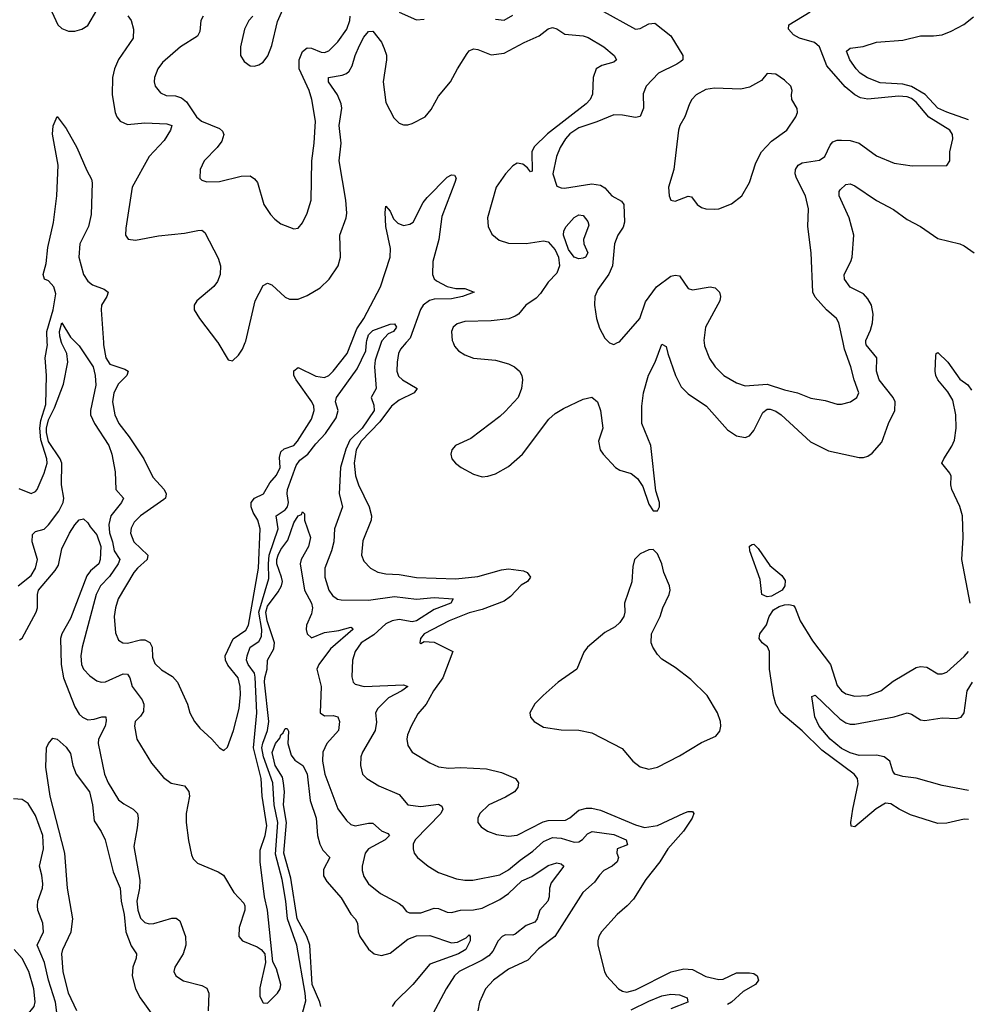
# Model space of a CAD drawing. Header units: inches. Extents: x 1694797 to 1849917, y 907313 to 1017959.
# Tile 524 of 656: x 1765118 to 1769449, y 1006980 to 1011474. Entities that reach past the tile are written whole.
import ezdxf

# ---------------------------------------------------------------- set-up
doc = ezdxf.new("R2010")
doc.units = ezdxf.units.IN
doc.header["$MEASUREMENT"] = 0
doc.layers.add('B7060', color=7, linetype='Continuous')
doc.layers.add('B7061', color=7, linetype='Continuous')

msp = doc.modelspace()

# ---------------------------------------------------------------- linework, layer by layer
at = {"layer": 'B7060', "color": 5}
for points, elevation in [([(1765111.8, 1008890), (1765170, 1008937), (1765190.7, 1008970), (1765199.1, 1009010), (1765175.6, 1009090), (1765176.6, 1009123.4), (1765190, 1009138), (1765230, 1009147.8), (1765250, 1009168.5), (1765297.6, 1009230), (1765317.1, 1009270), (1765319.2, 1009290), (1765309, 1009350), (1765310.2, 1009450), (1765302.5, 1009470), (1765250, 1009547.8), (1765240, 1009590), (1765239.9, 1009610), (1765250, 1009647.1), (1765277.4, 1009702.6), (1765318.6, 1009810), (1765338.2, 1009910), (1765333.1, 1009950), (1765310, 1009996.3), (1765309.1, 1010000)], 660), ([(1765113.6, 1009333.6), (1765170, 1009310.6), (1765190, 1009320.5), (1765198.4, 1009330), (1765230, 1009404.4), (1765243.1, 1009450), (1765242.7, 1009470), (1765215.4, 1009555.4), (1765210, 1009610), (1765215.3, 1009644.7), (1765237.3, 1009717.3), (1765240.6, 1009850), (1765234.5, 1009930), (1765244.7, 1009990), (1765244.1, 1010000)], 680), ([(1765374.2, 1010000), (1765390, 1009984.4), (1765453.3, 1009890), (1765463, 1009850), (1765466.3, 1009806.3), (1765441.5, 1009690), (1765442.1, 1009670), (1765459.1, 1009630), (1765524.5, 1009530), (1765538.2, 1009490), (1765553.6, 1009410), (1765556.9, 1009330), (1765592.3, 1009290), (1765583.2, 1009270), (1765533.9, 1009210), (1765524.4, 1009170), (1765528.1, 1009131.9), (1765542.1, 1009090), (1765548.9, 1009048.9), (1765575.3, 1009010), (1765567.3, 1008990), (1765527.7, 1008932.3), (1765487.3, 1008890), (1765467.2, 1008850), (1765403.5, 1008610), (1765397.3, 1008570), (1765399.8, 1008530), (1765410, 1008508.9), (1765438.7, 1008478.7), (1765470, 1008456.5), (1765490, 1008450.2), (1765510, 1008451.8), (1765590, 1008487.5), (1765610, 1008486.7), (1765620.5, 1008470), (1765631.7, 1008430), (1765676.6, 1008370), (1765684.4, 1008350), (1765683.5, 1008316.5), (1765670, 1008294.2), (1765644.9, 1008270), (1765641.8, 1008250), (1765652.6, 1008190), (1765720, 1008080), (1765775.2, 1008015.2), (1765809.2, 1007989.2), (1765870, 1007976.2), (1765890, 1007950.4), (1765893.7, 1007930), (1765877.5, 1007850), (1765878.8, 1007810), (1765888.2, 1007728.2), (1765902, 1007662), (1765910, 1007644), (1765930, 1007623.8), (1766024.3, 1007584.3), (1766049.2, 1007569.2), (1766095.8, 1007490), (1766140.8, 1007440.8), (1766145.7, 1007430), (1766146, 1007410), (1766119.5, 1007330), (1766119.3, 1007290), (1766134.8, 1007270), (1766202.4, 1007242.4), (1766221, 1007230), (1766238, 1007210), (1766240.7, 1007170), (1766215.2, 1007055.2), (1766215.2, 1007015.2), (1766230, 1006986.8), (1766250, 1006984.9), (1766294.7, 1007030), (1766307.8, 1007050), (1766310.8, 1007070), (1766290, 1007141.2), (1766273.3, 1007173.3), (1766249.8, 1007410), (1766236.4, 1007470), (1766215.6, 1007630), (1766216.7, 1007683.3), (1766239.5, 1007750), (1766245.8, 1007794.3), (1766225.4, 1007930), (1766219.8, 1008010), (1766185.4, 1008150), (1766201.5, 1008310), (1766192.5, 1008472.5), (1766190, 1008490.6), (1766161.3, 1008530), (1766153.2, 1008550), (1766156.3, 1008570), (1766169.9, 1008610), (1766210, 1008635.1), (1766222, 1008658), (1766223, 1008690), (1766209.8, 1008770), (1766256.3, 1008923.7), (1766253.5, 1008990), (1766257.2, 1009030), (1766297.8, 1009150), (1766289.2, 1009210), (1766330, 1009236.1), (1766341.2, 1009250), (1766345.4, 1009270), (1766338.6, 1009310), (1766340.2, 1009330), (1766380.3, 1009439.7), (1766397.1, 1009462.9), (1766433.2, 1009490), (1766470, 1009538.3), (1766514.8, 1009585.2), (1766563.2, 1009656.8), (1766572.8, 1009690), (1766560.5, 1009730), (1766564.5, 1009750), (1766659.2, 1009880.8), (1766698.2, 1009961.8), (1766701.4, 1010000)], 660), ([(1765500.3, 1010000), (1765501, 1009990), (1765511.4, 1009930), (1765530, 1009900.9), (1765598.9, 1009878.9), (1765613, 1009870), (1765607.6, 1009850), (1765568.9, 1009811.1), (1765547.8, 1009770), (1765542.6, 1009730), (1765552.5, 1009670), (1765571, 1009630), (1765617.7, 1009570), (1765684.3, 1009470), (1765725.9, 1009385.9), (1765778.3, 1009330), (1765787.2, 1009310), (1765783.2, 1009290), (1765776.8, 1009283.2), (1765670, 1009209.8), (1765640.4, 1009179.6), (1765626.5, 1009153.5), (1765624.1, 1009130), (1765639.5, 1009090), (1765703.7, 1009030), (1765699.8, 1009010), (1765655.3, 1008970), (1765639.5, 1008950), (1765567.6, 1008830), (1765555.3, 1008790), (1765550.1, 1008750.1), (1765555.3, 1008675.3), (1765570, 1008642), (1765589.4, 1008629.4), (1765610, 1008628.7), (1765670, 1008643.5), (1765690, 1008643.5), (1765711.7, 1008631.7), (1765723.5, 1008610), (1765724.4, 1008564.4), (1765734.9, 1008534.9), (1765766.1, 1008506.1), (1765815.4, 1008475.4), (1765838.5, 1008450), (1765884.9, 1008350), (1765894.9, 1008310), (1765916.5, 1008270), (1765940.4, 1008240.4), (1765995.8, 1008190), (1766030, 1008150.7), (1766050, 1008138), (1766066.3, 1008153.7), (1766095, 1008230), (1766119.9, 1008330), (1766126.4, 1008393.6), (1766125.4, 1008430), (1766115, 1008470), (1766067.7, 1008527.7), (1766057.3, 1008550), (1766056.3, 1008570), (1766092.8, 1008647.2), (1766150, 1008687.2), (1766162.9, 1008710), (1766207.7, 1008970), (1766215.3, 1009150), (1766204.9, 1009190), (1766184, 1009224), (1766174.3, 1009250), (1766174.5, 1009270), (1766190.7, 1009289.3), (1766231.5, 1009310), (1766260.4, 1009359.6), (1766290, 1009394.4), (1766307.3, 1009430), (1766304.6, 1009475.4), (1766310, 1009500.7), (1766325.2, 1009514.8), (1766369.5, 1009530.5), (1766386.9, 1009550), (1766449.9, 1009650), (1766462, 1009690), (1766460.4, 1009710), (1766452.5, 1009730), (1766380.9, 1009830), (1766369.9, 1009850), (1766369.1, 1009870.9), (1766390, 1009886), (1766470, 1009847.2), (1766510, 1009841), (1766530, 1009850.2), (1766550, 1009870.2), (1766613.6, 1009950), (1766633.5, 1010000)], 680), ([(1766022, 1010000), (1766070, 1009921), (1766090, 1009916), (1766117.2, 1009942.8), (1766135.6, 1009970), (1766147.6, 1010000)], 720), ([(1766768.7, 1010000), (1766740.9, 1009919.1), (1766738.1, 1009890), (1766746, 1009790), (1766722.3, 1009750), (1766734.9, 1009714.9), (1766735.8, 1009690), (1766680.9, 1009610), (1766625.7, 1009554.3), (1766606.6, 1009513.4), (1766582.8, 1009430), (1766577.4, 1009310), (1766592, 1009250), (1766555, 1009150), (1766552.8, 1009090), (1766542.2, 1009050), (1766510.7, 1008970), (1766510.7, 1008930), (1766530, 1008870.3), (1766545.5, 1008845.5), (1766569.5, 1008829.5), (1766586.4, 1008826.4), (1766710, 1008825.1), (1766830, 1008840.4), (1766930, 1008828.8), (1767010, 1008837.2), (1767097.3, 1008830), (1767085.7, 1008810), (1767010, 1008781.5), (1766930, 1008729.5), (1766910, 1008725.6), (1766850, 1008735.9), (1766818.6, 1008730), (1766790, 1008717), (1766734.3, 1008665.7), (1766677.6, 1008630), (1766649.3, 1008590), (1766638, 1008550), (1766634.5, 1008474.5), (1766640.9, 1008450), (1766650, 1008440.9), (1766690.1, 1008430.1), (1766870, 1008437.8), (1766890.2, 1008430), (1766862.6, 1008410), (1766801.9, 1008378.1), (1766753.2, 1008330), (1766742.9, 1008310), (1766747, 1008267), (1766741.6, 1008230), (1766682.8, 1008130), (1766676.2, 1008110), (1766673.6, 1008070), (1766683.6, 1008030), (1766702.4, 1008010), (1766757.2, 1007977.2), (1766850, 1007938), (1766890.6, 1007890), (1766950, 1007883.3), (1767030, 1007893.8), (1767044.9, 1007884.9), (1767050.2, 1007870), (1767040.5, 1007850), (1766923.2, 1007730), (1766914, 1007710), (1766914, 1007690), (1766918.9, 1007670), (1766933.7, 1007650), (1766982.4, 1007610), (1767030, 1007582), (1767112.5, 1007552.5), (1767150, 1007545.8), (1767186.8, 1007546.8), (1767310, 1007570.1), (1767350, 1007593.2), (1767402.3, 1007637.7), (1767461.4, 1007678.6), (1767510, 1007723.3), (1767550, 1007741.8), (1767590, 1007738.4), (1767650, 1007719.8), (1767670, 1007721.1), (1767687.6, 1007732.4), (1767710, 1007757.2), (1767731.5, 1007768.5), (1767830, 1007755.1), (1767886.5, 1007730), (1767892.6, 1007707.4), (1767846, 1007690), (1767844.7, 1007670), (1767852.2, 1007650), (1767846.4, 1007630), (1767823.2, 1007610), (1767784.6, 1007590), (1767764.7, 1007570), (1767742.8, 1007537.2), (1767689.2, 1007490.8), (1767560.9, 1007290), (1767486.8, 1007233.2), (1767438.6, 1007181.4), (1767350, 1007140.7), (1767280.8, 1007090), (1767244.9, 1007050), (1767217.6, 1006990), (1767210.4, 1006950)], 660), ([(1766883, 1010000), (1766856, 1009970), (1766847.8, 1009950), (1766841.6, 1009910), (1766840.4, 1009870), (1766847.2, 1009847.2), (1766865.4, 1009830), (1766932.7, 1009790), (1766919.6, 1009770), (1766850, 1009736.7), (1766815.1, 1009710), (1766761.7, 1009638.3), (1766676.4, 1009550), (1766653.7, 1009510), (1766644.4, 1009450), (1766651.5, 1009391.5), (1766664.8, 1009350), (1766713.5, 1009250), (1766725, 1009210), (1766723.2, 1009190), (1766684.7, 1009095.3), (1766678.6, 1009030), (1766690, 1009001.6), (1766719.5, 1008970), (1766752.7, 1008952.7), (1766790, 1008944.6), (1766850, 1008941.4), (1766930, 1008928.2), (1767110, 1008921.9), (1767210, 1008933.1), (1767317, 1008963), (1767350, 1008967.5), (1767418.8, 1008958.8), (1767435.2, 1008950), (1767450.2, 1008930), (1767436.9, 1008910), (1767407.4, 1008892.6), (1767358.2, 1008841.8), (1767330, 1008819.9), (1767230, 1008781.2), (1767170, 1008766.9), (1767079.5, 1008730), (1766964.9, 1008670), (1766947.3, 1008650), (1766944.7, 1008630), (1766950, 1008626), (1766964.7, 1008635.3), (1767010, 1008632.4), (1767094.9, 1008590), (1767049.5, 1008470), (1767007.8, 1008410), (1766973.7, 1008350), (1766935.1, 1008304.9), (1766905.2, 1008250), (1766888.3, 1008210), (1766885.2, 1008190), (1766890, 1008160.7), (1766910.4, 1008130), (1766990, 1008082.2), (1767030, 1008064.2), (1767077.1, 1008057.1), (1767130, 1008060.3), (1767250, 1008054.8), (1767317.8, 1008037.8), (1767380.9, 1008010), (1767395.5, 1007990), (1767392.4, 1007970), (1767377, 1007950), (1767335.3, 1007924.7), (1767259.7, 1007890), (1767218.3, 1007850), (1767210.3, 1007830), (1767210.4, 1007810), (1767225.5, 1007790), (1767254, 1007770), (1767294.8, 1007754.8), (1767350, 1007746.9), (1767390, 1007751.2), (1767507.4, 1007812.6), (1767530, 1007818.2), (1767610, 1007820.1), (1767630, 1007830.6), (1767670, 1007866.2), (1767705.6, 1007874.3), (1767730, 1007875.2), (1767770, 1007865.8), (1767930, 1007798.7), (1767970, 1007787.2), (1768030, 1007796.6), (1768150, 1007852.1), (1768170, 1007859.7), (1768190, 1007859.5), (1768195.2, 1007850), (1768188.1, 1007830), (1768148.1, 1007770), (1768076.6, 1007690), (1768040.2, 1007630), (1767976.9, 1007550), (1767919.6, 1007460.3), (1767891.4, 1007428.6), (1767846, 1007390), (1767774.9, 1007310), (1767762.6, 1007290), (1767756.9, 1007270), (1767757.7, 1007250), (1767788.5, 1007130), (1767797.6, 1007110), (1767851.4, 1007050), (1767870, 1007039.1), (1767890, 1007036), (1767930, 1007045.4), (1768092.6, 1007127.4), (1768150, 1007141.5), (1768190, 1007138.2), (1768250, 1007107), (1768310, 1007093.7), (1768330, 1007094.2), (1768390, 1007123), (1768450, 1007123.8), (1768470, 1007119.7), (1768485.3, 1007110), (1768491.3, 1007090), (1768477.3, 1007070), (1768421, 1007039), (1768367.5, 1006990), (1768350, 1006979.7)], 680), ([(1767096.5, 1010000), (1767103.2, 1009983.2), (1767122, 1009962), (1767150, 1009943.9), (1767190, 1009928.5), (1767290, 1009920.1), (1767350, 1009902.7), (1767376.5, 1009890), (1767400.2, 1009870), (1767410.3, 1009850), (1767413.4, 1009830), (1767408.7, 1009790), (1767394, 1009750), (1767334.4, 1009685.6), (1767310, 1009662), (1767177.5, 1009562.5), (1767107.7, 1009530), (1767090.6, 1009510), (1767086.4, 1009490), (1767090.6, 1009470), (1767107.7, 1009450), (1767134, 1009430), (1767190, 1009399.5), (1767230, 1009387.6), (1767255.3, 1009390), (1767290, 1009401.1), (1767350, 1009434.6), (1767413, 1009490), (1767534.5, 1009650), (1767563.3, 1009676.7), (1767600.5, 1009699.5), (1767690, 1009741.8), (1767730, 1009751.1), (1767756.2, 1009730), (1767770.3, 1009689.7), (1767780.8, 1009610), (1767760.3, 1009550), (1767768.4, 1009510), (1767781.6, 1009490), (1767838, 1009430), (1767858, 1009418), (1767910, 1009402.4), (1767938.9, 1009378.9), (1767963, 1009343), (1767990, 1009262), (1768010, 1009232), (1768030, 1009232), (1768039, 1009250), (1768039.3, 1009270), (1768022.8, 1009322.8), (1767999.4, 1009530), (1767959.1, 1009630), (1767957.7, 1009710), (1767965.5, 1009770), (1767988.5, 1009851.5), (1768018.9, 1009910), (1768050, 1009992), (1768070, 1009982.8), (1768076.3, 1009950), (1768111.3, 1009850), (1768138.5, 1009798.5), (1768170, 1009766.4), (1768253.4, 1009710), (1768350, 1009601.6), (1768390, 1009574), (1768430, 1009566.7), (1768450, 1009574), (1768470, 1009598.7), (1768510, 1009681.5), (1768530, 1009696.3), (1768544.1, 1009695.9), (1768570, 1009687.5), (1768595.2, 1009670), (1768727.6, 1009547.6), (1768810, 1009506.5), (1768950, 1009475.6), (1768970, 1009474.9), (1768990, 1009481.3), (1769010, 1009495.3), (1769054.7, 1009545.3), (1769084, 1009630), (1769113.5, 1009690), (1769115.3, 1009730), (1769105.8, 1009750), (1769042.5, 1009830), (1769029.4, 1009870), (1769031, 1009930), (1768982.5, 1009990), (1768981.6, 1010000)], 720), ([(1767809.4, 1010000), (1767810, 1009999.3), (1767830, 1009991.4), (1767847.5, 1010000)], 740), ([(1768243.1, 1010000), (1768245, 1009985), (1768267.6, 1009927.6), (1768293.4, 1009890), (1768332.7, 1009850), (1768390, 1009816.3), (1768430, 1009801.9), (1768530, 1009810.6), (1768610, 1009783.7), (1768668.7, 1009770), (1768730, 1009746.4), (1768795, 1009735), (1768850, 1009719.1), (1768870, 1009718.5), (1768910.7, 1009729.3), (1768940.5, 1009750), (1768948.4, 1009770), (1768927.4, 1009830), (1768913.2, 1009890), (1768883.8, 1009970), (1768877.3, 1010000)], 740), ([(1769458, 1008810), (1769419.8, 1009010), (1769425.8, 1009110), (1769421.8, 1009210), (1769410, 1009251.8), (1769373.3, 1009330), (1769368.7, 1009350), (1769369.9, 1009390), (1769364.5, 1009404.5), (1769328.6, 1009450), (1769336.8, 1009470), (1769373.4, 1009526.6), (1769385.1, 1009554.9), (1769393.8, 1009610), (1769392.5, 1009670), (1769377.8, 1009737.8), (1769354.6, 1009774.6), (1769309.2, 1009830), (1769300.3, 1009850), (1769297.2, 1009870), (1769301, 1009939), (1769302.7, 1009950), (1769310, 1009954), (1769354.9, 1009910), (1769410, 1009833.4), (1769446.5, 1009806.5), (1769463.1, 1009783.1)], 680), ([(1766410, 1006939), (1766424.4, 1006995.6), (1766421.9, 1007030), (1766382.9, 1007250), (1766340.2, 1007370), (1766333.8, 1007450), (1766317.1, 1007550), (1766285.8, 1007665.8), (1766296.6, 1007810), (1766280.3, 1007890), (1766273.5, 1007990), (1766230.7, 1008109.3), (1766223.9, 1008150), (1766227.8, 1008172.2), (1766249.7, 1008230), (1766255.5, 1008270), (1766236.1, 1008450), (1766237.5, 1008470), (1766248.4, 1008510), (1766249.1, 1008550.9), (1766277.7, 1008602.3), (1766282, 1008630), (1766248.1, 1008730), (1766241.5, 1008770), (1766250, 1008796.5), (1766298.3, 1008861.7), (1766314, 1008890), (1766317.3, 1008910), (1766313.9, 1008930), (1766292.3, 1008990), (1766291.9, 1009010), (1766297.7, 1009030), (1766310, 1009055.7), (1766341.9, 1009098.1), (1766370, 1009177.2), (1766390, 1009208.7), (1766404.6, 1009215.4), (1766410, 1009228), (1766418, 1009218), (1766418.5, 1009190), (1766446, 1009110), (1766436.8, 1009070), (1766403.2, 1009010), (1766398.3, 1008990), (1766418.1, 1008870), (1766450.4, 1008810.4), (1766454.6, 1008790), (1766450, 1008761.5), (1766427.5, 1008710), (1766425.5, 1008690), (1766430.1, 1008670.1), (1766450, 1008652.1), (1766510, 1008676.1), (1766574.7, 1008685.3), (1766630, 1008700.9), (1766637.3, 1008697.3), (1766639.1, 1008690), (1766537.5, 1008602.5), (1766484.5, 1008530), (1766474.6, 1008510), (1766494.6, 1008430), (1766490.2, 1008310.2), (1766510, 1008297.2), (1766550, 1008297.6), (1766570, 1008292.2), (1766578, 1008270), (1766573, 1008230), (1766520.9, 1008170), (1766501.6, 1008130), (1766500.2, 1008090), (1766511.6, 1008030), (1766570, 1007871.7), (1766610, 1007818), (1766630, 1007800.2), (1766650, 1007794.7), (1766710, 1007806.5), (1766730, 1007806.3), (1766770, 1007771.6), (1766798.8, 1007758.8), (1766806.5, 1007750), (1766786.4, 1007730), (1766711.1, 1007690), (1766695.5, 1007670), (1766681.6, 1007610), (1766681.2, 1007590), (1766690, 1007563.8), (1766710, 1007530.3), (1766764.9, 1007484.9), (1766850, 1007440.3), (1766863.7, 1007430), (1766883.7, 1007403.7), (1766897.6, 1007397.6), (1766950, 1007397.6), (1767010, 1007418.6), (1767030, 1007417.3), (1767070, 1007400.9), (1767090, 1007399.1), (1767130.9, 1007409.1), (1767190, 1007411.2), (1767230, 1007419.1), (1767310, 1007458), (1767350, 1007485.8), (1767410, 1007543.3), (1767456.1, 1007563.9), (1767530, 1007613.9), (1767570, 1007625.3), (1767590, 1007620.4), (1767603, 1007610), (1767545.2, 1007534.8), (1767537.3, 1007510), (1767535.9, 1007470), (1767529, 1007451), (1767493.1, 1007410), (1767480.9, 1007370), (1767470, 1007354.8), (1767430, 1007339), (1767379.9, 1007300.1), (1767370, 1007296.1), (1767336.5, 1007296.5), (1767320.9, 1007290), (1767302.8, 1007270), (1767277.5, 1007222.5), (1767259.3, 1007200.7), (1767230, 1007181.5), (1767124, 1007130), (1767103.5, 1007110), (1767064.7, 1007050), (1766980.2, 1006890)], 640), ([(1765116.6, 1008643.4), (1765130, 1008650.5), (1765193, 1008770), (1765199.9, 1008790), (1765199.5, 1008850), (1765203.9, 1008870), (1765280.5, 1008959.5), (1765296.1, 1008983.9), (1765310, 1009059.1), (1765345.4, 1009130), (1765370, 1009168), (1765390, 1009190.4), (1765410, 1009196.3), (1765430, 1009177.6), (1765439.4, 1009159.4), (1765470, 1009122.8), (1765489.3, 1009070), (1765485, 1009010), (1765479, 1008990), (1765442.1, 1008957.9), (1765424.7, 1008935.3), (1765350, 1008740.4), (1765311.1, 1008670), (1765304.7, 1008650), (1765307.7, 1008530), (1765317.8, 1008470), (1765370, 1008338.2), (1765390, 1008303.9), (1765404.4, 1008290), (1765430, 1008278.8), (1765458.6, 1008281.4), (1765492.5, 1008292.5), (1765511.6, 1008291.6), (1765513.5, 1008273.5), (1765508.8, 1008250), (1765477.7, 1008190), (1765476.8, 1008170), (1765505.6, 1008030), (1765522.7, 1007990), (1765570, 1007913.4), (1765594.1, 1007894.1), (1765636.9, 1007870), (1765656.5, 1007850), (1765659, 1007830), (1765654, 1007786), (1765639.4, 1007699.4), (1765666, 1007546), (1765664.6, 1007510), (1765652.8, 1007450), (1765657.5, 1007410), (1765670, 1007372.7), (1765690, 1007353.1), (1765710, 1007347.3), (1765730, 1007348.4), (1765812.9, 1007372.9), (1765832.7, 1007372.8), (1765850, 1007360.7), (1765874.9, 1007290), (1765876.2, 1007250), (1765865, 1007210), (1765827, 1007150), (1765821.6, 1007130), (1765830.3, 1007110.3), (1765866.3, 1007086.3), (1765950, 1007065.4), (1765972.9, 1007052.9), (1765981.5, 1007030), (1765978.9, 1006950)], 640), ([(1769450, 1007823.7), (1769430, 1007824.5), (1769350, 1007806.3), (1769310, 1007804.9), (1769185.2, 1007845.2), (1769133.3, 1007870), (1769095.2, 1007895.2), (1769070, 1007898), (1769027.4, 1007872.6), (1768930, 1007789.7), (1768913.6, 1007793.6), (1768912, 1007810), (1768921.8, 1007870), (1768945.8, 1007985.8), (1768942.8, 1008010), (1768927.6, 1008030), (1768780, 1008140), (1768690, 1008227.6), (1768592.7, 1008310), (1768570.5, 1008350), (1768559.2, 1008390), (1768541.7, 1008510), (1768541.6, 1008590), (1768531.9, 1008611.9), (1768507.6, 1008630), (1768493.5, 1008650), (1768496.4, 1008670), (1768527.5, 1008712.5), (1768539, 1008750), (1768559.8, 1008780.2), (1768584.8, 1008795.2), (1768610, 1008802.5), (1768630, 1008805.2), (1768650, 1008800.1), (1768658.7, 1008790), (1768681.2, 1008730), (1768738, 1008638), (1768819.6, 1008530), (1768850, 1008434.9), (1768870, 1008410.3), (1768890, 1008397.2), (1768930, 1008385.8), (1768990, 1008389.4), (1769049.5, 1008410), (1769105.4, 1008454.6), (1769210, 1008517.6), (1769230, 1008521.7), (1769259.3, 1008519.3), (1769310, 1008488.7), (1769330, 1008488.8), (1769350, 1008495.6), (1769430, 1008566.7), (1769448.9, 1008590)], 680), ([(1769450, 1007956.2), (1769330, 1007978.3), (1769210, 1008012.1), (1769150, 1008019.9), (1769113.6, 1008030), (1769104.1, 1008044.1), (1769090.9, 1008090), (1769064.5, 1008110), (1769030, 1008116.5), (1768950, 1008115.6), (1768910, 1008127.7), (1768870, 1008147.3), (1768818, 1008190), (1768768.3, 1008250), (1768748.5, 1008291.5), (1768734.6, 1008385.4), (1768750, 1008390.3), (1768862.2, 1008282.2), (1768890, 1008263.8), (1768910, 1008258.7), (1768930, 1008258.9), (1769110, 1008291.2), (1769170, 1008310.2), (1769190, 1008303.5), (1769230, 1008278.9), (1769250, 1008274.4), (1769330, 1008286.9), (1769395.1, 1008284.9), (1769416.3, 1008290), (1769430, 1008310.8), (1769443.8, 1008410), (1769467.9, 1008450)], 660), ([(1766493.5, 1006970), (1766489.1, 1006990), (1766453.4, 1007070), (1766443.1, 1007250), (1766429.1, 1007290), (1766384.3, 1007370), (1766356.1, 1007556.1), (1766323.9, 1007670), (1766336.5, 1007810), (1766322.5, 1007890), (1766327.3, 1007950), (1766323.1, 1007990), (1766317.2, 1008017.2), (1766284.3, 1008070), (1766270.7, 1008129.3), (1766286.5, 1008170), (1766305.6, 1008194.4), (1766310, 1008210.4), (1766321, 1008219), (1766330, 1008238.8), (1766338.8, 1008238.8), (1766346, 1008226), (1766343, 1008170), (1766357.4, 1008117.4), (1766374.7, 1008094.7), (1766410.6, 1008070), (1766430, 1008032.2), (1766444, 1007910), (1766471.2, 1007830), (1766478.2, 1007750), (1766487.8, 1007710), (1766502.7, 1007682.7), (1766534.6, 1007650), (1766504.6, 1007595.4), (1766505.6, 1007565.6), (1766520.5, 1007540.5), (1766586.5, 1007466.5), (1766630.6, 1007390.6), (1766650.2, 1007370), (1766660.9, 1007350), (1766663.7, 1007310), (1766670.9, 1007290), (1766710, 1007232.2), (1766737, 1007210), (1766770, 1007202.8), (1766810, 1007213.8), (1766890, 1007277.7), (1766930, 1007292.1), (1766990, 1007294.1), (1767090, 1007260.6), (1767116.3, 1007263.7), (1767156.2, 1007283.8), (1767170, 1007297.1), (1767174.9, 1007290), (1767174.5, 1007270), (1767154.6, 1007230), (1767122, 1007210), (1766990, 1007162.5), (1766913.4, 1007070), (1766830.1, 1006989.9), (1766819, 1006970)], 620), ([(1765379.7, 1006950), (1765340.6, 1007030), (1765317.1, 1007130), (1765310.8, 1007210), (1765314.5, 1007230), (1765353, 1007310), (1765360.9, 1007370), (1765336.9, 1007510), (1765324.8, 1007670), (1765257.3, 1007930), (1765237.7, 1008062.3), (1765240.7, 1008150), (1765250, 1008170.8), (1765270, 1008194), (1765290, 1008190.6), (1765330, 1008152.7), (1765350, 1008124), (1765361, 1008070), (1765375.3, 1008030), (1765436.6, 1007950), (1765451.1, 1007890), (1765457.6, 1007817.6), (1765490, 1007768), (1765507.8, 1007730), (1765544.2, 1007584.2), (1765577.4, 1007510), (1765581.2, 1007450), (1765595.8, 1007390), (1765602.5, 1007310), (1765627.3, 1007247.3), (1765651, 1007210), (1765650.1, 1007190), (1765634, 1007150), (1765632.2, 1007110), (1765647.5, 1007050), (1765667.7, 1007010), (1765730, 1006923)], 620), ([(1765289.9, 1006930.1), (1765281.5, 1006990), (1765249.9, 1007089.9), (1765231.3, 1007171.3), (1765197.4, 1007250), (1765226.6, 1007310), (1765223.2, 1007350), (1765200.9, 1007410), (1765198.8, 1007430), (1765200.6, 1007450), (1765221.7, 1007510), (1765223.4, 1007530), (1765219.5, 1007570), (1765208.2, 1007610), (1765227.2, 1007690), (1765223.9, 1007750), (1765190, 1007842.2), (1765156.7, 1007896.7), (1765130, 1007914.1), (1765090, 1007918.2)], 640), ([(1765118, 1006810), (1765143.6, 1006830), (1765160.2, 1006850), (1765163.6, 1006870), (1765149, 1006911), (1765152.9, 1006930), (1765185, 1006970), (1765188.4, 1006991.6), (1765182.1, 1007050), (1765160.1, 1007130), (1765130, 1007189), (1765093.5, 1007230)], 660), ([(1767910, 1006954.6), (1767990, 1006994.7), (1768050, 1007017.9), (1768090, 1007026.6), (1768130, 1007022.7), (1768165.3, 1007010), (1768167.7, 1006990), (1768090, 1006958.8)], 660)]:
    msp.add_lwpolyline(points, dxfattribs=dict(at, elevation=elevation))
for points, elevation in [([(1768010, 1009055.3), (1767990, 1009054), (1767950, 1009035.6), (1767924.9, 1009010), (1767917.3, 1008977.3), (1767912.5, 1008907.5), (1767879.3, 1008810), (1767880.5, 1008770), (1767875.5, 1008750), (1767857.7, 1008722.3), (1767837.2, 1008702.8), (1767790, 1008676.2), (1767710.4, 1008610), (1767693.5, 1008586.5), (1767662, 1008510), (1767577.1, 1008450), (1767508.2, 1008390), (1767469.2, 1008350.8), (1767447.2, 1008310), (1767450.3, 1008290), (1767466.7, 1008270), (1767510, 1008244.9), (1767590, 1008233.1), (1767670, 1008231.7), (1767730, 1008219.1), (1767868, 1008148), (1767917.6, 1008090), (1767950, 1008063.1), (1767990, 1008052.6), (1768030, 1008061.8), (1768130, 1008113.6), (1768230, 1008174), (1768296, 1008204), (1768314.3, 1008225.7), (1768318.7, 1008250), (1768317.4, 1008270), (1768303.5, 1008310), (1768256, 1008390), (1768181.7, 1008461.7), (1768110, 1008517.6), (1768050, 1008555.1), (1768030, 1008576.2), (1768008.5, 1008610), (1768001.5, 1008630), (1768002.6, 1008670), (1768041.6, 1008750), (1768053.6, 1008790), (1768082.9, 1008850), (1768087, 1008870), (1768084.5, 1008890), (1768058.4, 1008950), (1768049.4, 1008990), (1768030, 1009035.3)], 720), ([(1768530, 1008839.6), (1768506, 1008850), (1768499.1, 1008919.1), (1768451.3, 1009050), (1768449.8, 1009070.2), (1768461.7, 1009078.3), (1768470, 1009080.3), (1768490, 1009060.3), (1768542.4, 1008982.4), (1768597.1, 1008937.1), (1768613.3, 1008913.4), (1768611.9, 1008890), (1768598.4, 1008870), (1768550, 1008843.1)], 680)]:
    msp.add_lwpolyline(points, close=True, dxfattribs=dict(at, elevation=elevation))
at = {"layer": 'B7061', "color": 5}
for points, elevation in [([(1765255.7, 1011530), (1765292.9, 1011450), (1765310, 1011432.9), (1765341.1, 1011421.1), (1765370, 1011420.7), (1765401.6, 1011430), (1765430, 1011447.7), (1765470, 1011516.5)], 720), ([(1766182.4, 1011490), (1766164.4, 1011470), (1766144.9, 1011430), (1766125.7, 1011350), (1766126.7, 1011310), (1766142.3, 1011282.3), (1766170, 1011263), (1766190, 1011262), (1766210, 1011267.7), (1766230, 1011280.5), (1766250.7, 1011309.3), (1766270, 1011356), (1766294.5, 1011465.5), (1766319.5, 1011520.5)], 760), ([(1766850, 1011508.2), (1766930, 1011473.4), (1766964.6, 1011475.4)], 740), ([(1767770, 1011518.5), (1767930, 1011430.4), (1767950, 1011433.4), (1767990, 1011454.3), (1768017.5, 1011457.5), (1768090, 1011400.3), (1768145.7, 1011310), (1768144.9, 1011290), (1768136.8, 1011283.2), (1768118.4, 1011270), (1768034.6, 1011230), (1767978.3, 1011170), (1767965.1, 1011134.9), (1767965.6, 1011070), (1767950, 1011031.5), (1767930, 1011026.6), (1767870, 1011038.5), (1767830, 1011039.5), (1767752.7, 1011007.3), (1767670, 1010980.6), (1767630, 1010952.2), (1767610.6, 1010930), (1767585.1, 1010890), (1767568.4, 1010850), (1767551.7, 1010770), (1767570, 1010714.4), (1767590, 1010705.7), (1767605.2, 1010705.3), (1767730, 1010723.8), (1767770, 1010718.8), (1767790, 1010705.5), (1767821.5, 1010670), (1767865.7, 1010645.7), (1767876.6, 1010630), (1767879.2, 1010550), (1767873, 1010527), (1767849.2, 1010490), (1767834, 1010450), (1767825.2, 1010350), (1767808.2, 1010311.8), (1767757.3, 1010242.7), (1767743.8, 1010210), (1767742.9, 1010170), (1767752.1, 1010110), (1767765.7, 1010065.7), (1767790, 1010020.6), (1767809.4, 1010000)], 740), ([(1768877.3, 1010000), (1768857.8, 1010090), (1768847.1, 1010110), (1768801, 1010150), (1768750, 1010207.4), (1768739.1, 1010230), (1768732, 1010410), (1768716, 1010530), (1768719.3, 1010610), (1768705.5, 1010670), (1768664.5, 1010750), (1768658.4, 1010770), (1768659.9, 1010790), (1768672, 1010810), (1768690, 1010819.8), (1768770, 1010832.1), (1768793.1, 1010850), (1768818.3, 1010901.7), (1768830, 1010915.6), (1768850, 1010923.2), (1768870, 1010924.5), (1768910, 1010922.2), (1768950.1, 1010910.1), (1769030, 1010852.8), (1769110, 1010819.2), (1769193.2, 1010806.8), (1769350, 1010807.7), (1769363.7, 1010830), (1769365.1, 1010870), (1769378.5, 1010930), (1769376.8, 1010950), (1769363.8, 1010970), (1769269, 1011029), (1769210, 1011097.5), (1769190, 1011113.9), (1769170, 1011122.1), (1769130, 1011124.8), (1768990.7, 1011110.7), (1768957.3, 1011117.3), (1768930, 1011130.4), (1768887.2, 1011167.2), (1768802.7, 1011262.7), (1768770, 1011350.5), (1768747.3, 1011370), (1768677.4, 1011390), (1768650, 1011404.1), (1768628, 1011430), (1768629.7, 1011450), (1768726.2, 1011510)], 740), ([(1765611.4, 1011491.4), (1765626.9, 1011470), (1765637.3, 1011430), (1765636.1, 1011390), (1765570, 1011292.7), (1765551.7, 1011250), (1765541.8, 1011210), (1765540.7, 1011130), (1765554, 1011050), (1765562, 1011030), (1765577, 1011010), (1765610, 1010995), (1765690, 1011002.8), (1765790, 1010999), (1765812.3, 1010990), (1765806, 1010970), (1765777, 1010923), (1765708.5, 1010850), (1765631.7, 1010710), (1765602.3, 1010522.3), (1765600.9, 1010490), (1765612.7, 1010472.7), (1765647.3, 1010467.3), (1765752.4, 1010487.6), (1765870, 1010498.8), (1765931.3, 1010511.3), (1765950, 1010512.8), (1765962.7, 1010502.8), (1766024.9, 1010384.9), (1766035.2, 1010350), (1766032.9, 1010310), (1766021.1, 1010278.9), (1766004.2, 1010255.8), (1765927, 1010190), (1765914.4, 1010170), (1765914.4, 1010150), (1765938.4, 1010110), (1766021.2, 1010001.2), (1766022, 1010000)], 720), ([(1765956.3, 1011490), (1765944.6, 1011470), (1765940.5, 1011419.5), (1765930, 1011398), (1765851.8, 1011350), (1765770, 1011278.9), (1765749.1, 1011250), (1765733.6, 1011210), (1765731.5, 1011190), (1765736.5, 1011170), (1765760.3, 1011140.3), (1765787.3, 1011127.3), (1765830, 1011125.6), (1765857, 1011117), (1765879, 1011099), (1765925.6, 1011030), (1765948.1, 1011010), (1766030, 1010977.4), (1766044.4, 1010964.4), (1766050.4, 1010950), (1766040.6, 1010919.4), (1766020.4, 1010890), (1765960.5, 1010830), (1765942, 1010790), (1765941, 1010750), (1765950, 1010741), (1765973.2, 1010733.2), (1766030, 1010734.9), (1766130, 1010758.9), (1766170, 1010760.4), (1766190, 1010748), (1766203.1, 1010730), (1766232.4, 1010630), (1766263.8, 1010583.8), (1766283.4, 1010563.4), (1766310, 1010542), (1766370, 1010518.8), (1766390, 1010522.8), (1766410, 1010546.8), (1766430, 1010590.8), (1766448.3, 1010650), (1766452.3, 1010830), (1766462.3, 1010910), (1766467.9, 1011010), (1766452.3, 1011110), (1766439.8, 1011150), (1766393.9, 1011250), (1766393.8, 1011290), (1766410, 1011328.1), (1766430, 1011345.4), (1766450, 1011344.4), (1766494.1, 1011325.9), (1766510, 1011324.1), (1766530, 1011331.6), (1766570, 1011372.9), (1766611, 1011430), (1766625.2, 1011470), (1766626.2, 1011490)], 740), ([(1767290, 1011476.3), (1767330, 1011471.2), (1767370, 1011493.8)], 740), ([(1769450, 1011016.5), (1769350, 1011050.9), (1769310, 1011069.9), (1769252.2, 1011132.2), (1769190, 1011168.2), (1769150, 1011179.2), (1769045.8, 1011185.8), (1768988.4, 1011208.4), (1768955.7, 1011230), (1768936.1, 1011250), (1768907.6, 1011290), (1768893.3, 1011330), (1768910, 1011344.2), (1768968.1, 1011351.9), (1769029.1, 1011370.9), (1769150, 1011379.5), (1769230, 1011400.1), (1769290, 1011399.5), (1769330, 1011405.2), (1769370, 1011420.6), (1769427.9, 1011452.1), (1769472.8, 1011487.2)], 720), ([(1766147.6, 1010000), (1766150, 1010006), (1766193.4, 1010190), (1766230, 1010260.9), (1766250, 1010270.9), (1766270, 1010263.8), (1766330, 1010207.8), (1766350, 1010198.3), (1766390, 1010198.5), (1766430, 1010214.7), (1766490, 1010249.2), (1766530.8, 1010290), (1766572.2, 1010350), (1766582.7, 1010390), (1766580.4, 1010490), (1766608.5, 1010570), (1766611.5, 1010590), (1766607.6, 1010650), (1766577, 1010830), (1766585.6, 1010910), (1766576.5, 1010990), (1766589.4, 1011070), (1766586, 1011090), (1766569.4, 1011130), (1766528.1, 1011190), (1766528.6, 1011210), (1766590, 1011220.1), (1766610, 1011227.7), (1766621.8, 1011238.2), (1766636.7, 1011263.3), (1766650, 1011310.3), (1766670, 1011355.2), (1766690, 1011394.6), (1766710, 1011420.4), (1766730, 1011421.6), (1766770, 1011370.3), (1766782.8, 1011342.8), (1766792, 1011312), (1766792.8, 1011290), (1766777.1, 1011190), (1766790, 1011095.5), (1766825.7, 1011025.7), (1766850, 1011002), (1766870, 1010993.7), (1766890, 1010993.7), (1766910, 1011000.3), (1766970, 1011030.3), (1766996.9, 1011063.1), (1767030, 1011124.9), (1767085.3, 1011190), (1767116.8, 1011250), (1767160.6, 1011319.4), (1767170, 1011331.8), (1767190, 1011340.8), (1767210, 1011337.6), (1767270, 1011314), (1767330, 1011321.3), (1767420.5, 1011370), (1767490, 1011399.7), (1767530, 1011431.7), (1767550, 1011438.3), (1767570, 1011431.4), (1767607.3, 1011407.3), (1767690, 1011399.8), (1767713, 1011393), (1767784.5, 1011350), (1767831.4, 1011310), (1767842, 1011290), (1767830, 1011279.7), (1767775.1, 1011264.9), (1767750, 1011249.3), (1767735.8, 1011210), (1767733.5, 1011133.5), (1767722.4, 1011110), (1767704.4, 1011090), (1767527.1, 1010952.9), (1767466.2, 1010893.8), (1767456.6, 1010870), (1767457.1, 1010782.9), (1767450, 1010779.1), (1767436.8, 1010796.8), (1767414.4, 1010814.4), (1767390, 1010819.1), (1767370, 1010806.6), (1767335.7, 1010770), (1767293.9, 1010710), (1767253.4, 1010570), (1767256.9, 1010530), (1767274.3, 1010494.3), (1767307.4, 1010467.4), (1767350, 1010454.2), (1767430, 1010452.3), (1767510, 1010465.1), (1767530, 1010460.1), (1767563, 1010423), (1767577.4, 1010390), (1767582.4, 1010350), (1767570, 1010316.3), (1767530, 1010276.1), (1767496.4, 1010223.6), (1767476.6, 1010203.4), (1767429, 1010170), (1767394.9, 1010130), (1767380.1, 1010119.9), (1767351.3, 1010108.7), (1767270, 1010099.9), (1767150, 1010096.6), (1767114.8, 1010085.2), (1767097, 1010070), (1767089.6, 1010050), (1767092.5, 1010010), (1767096.5, 1010000)], 720), ([(1765244.1, 1010000), (1765241.5, 1010050), (1765270.5, 1010150), (1765282.5, 1010222.5), (1765274.8, 1010254.9), (1765250, 1010281.2), (1765231.9, 1010290), (1765225.8, 1010310), (1765239.5, 1010360.5), (1765246.4, 1010433.6), (1765272, 1010548), (1765288.5, 1010670), (1765293.7, 1010810), (1765268.6, 1010951.4), (1765271.1, 1010988.9), (1765290, 1011032), (1765330, 1010977.6), (1765379.7, 1010890), (1765424.7, 1010784.7), (1765446.5, 1010746.5), (1765449.5, 1010729.5), (1765445.1, 1010585.1), (1765431.6, 1010530), (1765393.3, 1010450), (1765388.3, 1010390), (1765410, 1010311.1), (1765430, 1010280.4), (1765450, 1010264), (1765504.4, 1010244.4), (1765522.3, 1010230), (1765516.6, 1010210), (1765492.2, 1010170), (1765490.1, 1010150), (1765500.3, 1010000)], 680), ([(1766633.5, 1010000), (1766658, 1010062), (1766689.5, 1010110), (1766765.5, 1010254.5), (1766809.8, 1010390), (1766811, 1010429), (1766789.9, 1010530), (1766786.9, 1010593.2), (1766790, 1010622.8), (1766810, 1010600.5), (1766824.6, 1010564.6), (1766844.7, 1010544.7), (1766870, 1010535), (1766899.8, 1010540.2), (1766914.3, 1010550), (1766960.3, 1010639.7), (1766977.8, 1010662.2), (1767070, 1010755.3), (1767090, 1010766), (1767103.5, 1010763.5), (1767110.3, 1010750.3), (1767104.6, 1010730), (1767045.2, 1010574.8), (1767031.9, 1010470), (1767004.8, 1010370), (1767002.6, 1010310), (1767011, 1010291), (1767021.7, 1010281.7), (1767070, 1010255.6), (1767110, 1010246.1), (1767150, 1010246.2), (1767192.4, 1010230), (1767140.4, 1010210), (1767090, 1010199.9), (1767010, 1010198.4), (1766988.4, 1010191.6), (1766960.5, 1010170), (1766948.5, 1010151.5), (1766900.5, 1010019.5), (1766883, 1010000)], 680), ([(1768981.6, 1010000), (1768980.7, 1010010), (1769002.8, 1010057.2), (1769011.3, 1010090), (1769014.3, 1010130), (1769007.2, 1010170), (1768990, 1010199.8), (1768970, 1010222.9), (1768910, 1010253.6), (1768883.7, 1010290), (1768882.6, 1010310), (1768912.6, 1010370), (1768917.9, 1010390), (1768926.9, 1010490), (1768905.6, 1010570), (1768859.4, 1010670), (1768859.2, 1010690), (1768863.2, 1010696.8), (1768890, 1010720.8), (1768910, 1010724.7), (1768930, 1010715.9), (1769030, 1010647.8), (1769107.7, 1010607.7), (1769170, 1010562.3), (1769230.2, 1010530.2), (1769310, 1010474.9), (1769410, 1010450.4), (1769430, 1010441.6), (1769474.9, 1010410)], 720), ([(1767847.5, 1010000), (1767855.9, 1010004.1), (1767949.6, 1010110), (1767974.6, 1010185.4), (1768025.6, 1010254.4), (1768090, 1010302.8), (1768110, 1010307.9), (1768130, 1010304.6), (1768170, 1010247), (1768190, 1010240.8), (1768270, 1010254.7), (1768293, 1010250), (1768312.9, 1010230), (1768317.3, 1010210), (1768314.7, 1010190), (1768249.2, 1010070), (1768241.8, 1010010), (1768243.1, 1010000)], 740), ([(1765309.1, 1010000), (1765301.7, 1010030), (1765300.4, 1010050), (1765310.5, 1010090.5), (1765350, 1010024), (1765374.2, 1010000)], 660), ([(1766701.4, 1010000), (1766702.3, 1010010), (1766710, 1010035.9), (1766730, 1010054.8), (1766810, 1010083.8), (1766830, 1010086), (1766838, 1010070), (1766824.9, 1010050), (1766799.7, 1010040.3), (1766771.6, 1010008.4), (1766768.7, 1010000)], 660)]:
    msp.add_lwpolyline(points, dxfattribs=dict(at, elevation=elevation))
for points, elevation in [([(1768530, 1011228.7), (1768504.5, 1011195.5), (1768450, 1011166), (1768430, 1011161.2), (1768410, 1011157.2), (1768290, 1011160.8), (1768250, 1011154.8), (1768206.7, 1011130), (1768187.2, 1011110), (1768176, 1011090), (1768154.9, 1011030), (1768132.2, 1010990), (1768126, 1010970), (1768104.6, 1010790), (1768080.3, 1010710), (1768082.4, 1010670), (1768090.5, 1010650.5), (1768110, 1010646), (1768170, 1010668.2), (1768185.5, 1010665.5), (1768210.8, 1010630), (1768230, 1010616.3), (1768250.4, 1010610.4), (1768290, 1010608.5), (1768310, 1010610.4), (1768367.5, 1010632.5), (1768415.3, 1010670), (1768449.6, 1010730.4), (1768479, 1010821), (1768504, 1010870), (1768550, 1010919.5), (1768619.7, 1010970), (1768661.1, 1011030), (1768669.7, 1011050), (1768668.2, 1011068.2), (1768643.7, 1011110), (1768641.2, 1011130), (1768645.2, 1011150), (1768638, 1011170), (1768610, 1011198), (1768570, 1011225.2)], 760), ([(1767670, 1010381.5), (1767648.8, 1010390), (1767624.2, 1010424.2), (1767601.1, 1010490), (1767602.3, 1010510), (1767612.8, 1010530), (1767650, 1010570.9), (1767670, 1010583.2), (1767690, 1010580.2), (1767712.5, 1010552.5), (1767716, 1010536), (1767692.3, 1010470), (1767693, 1010450), (1767711.1, 1010408.9), (1767700.8, 1010390), (1767690, 1010385.4)], 720)]:
    msp.add_lwpolyline(points, close=True, dxfattribs=dict(at, elevation=elevation))

doc.saveas('drawing.dxf')
